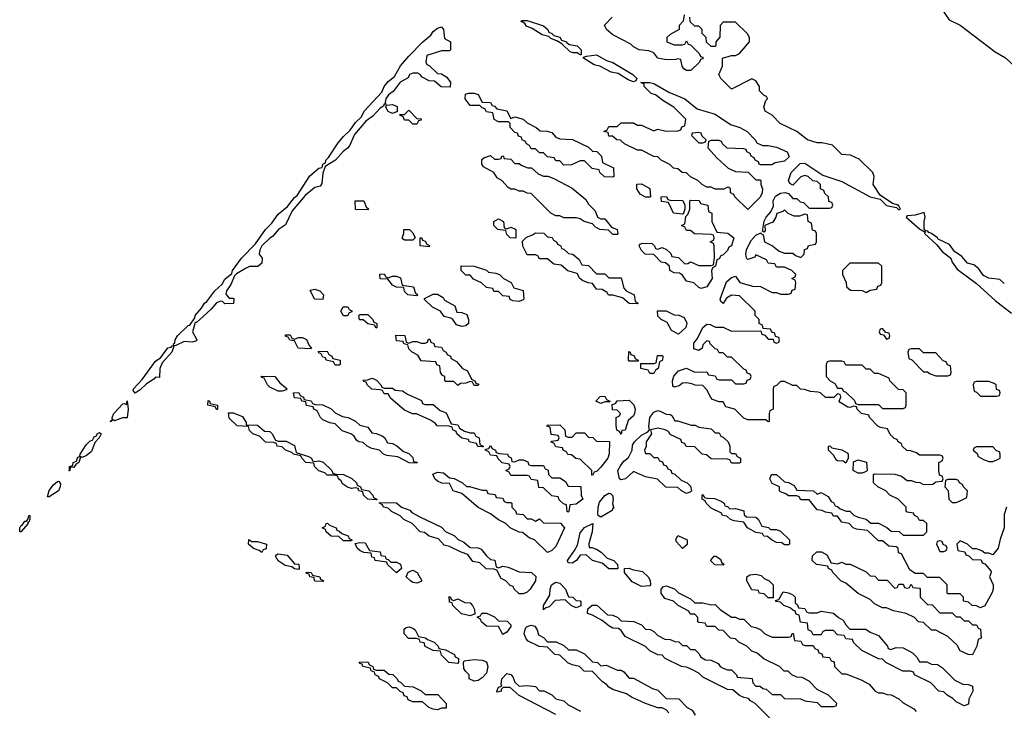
# Model space of a CAD drawing. Header units: inches. Extents: x 2380249 to 2585472, y 382747 to 546448.
# Tile 610 of 626: x 2483765 to 2488586, y 516256 to 519638. Entities that reach past the tile are written whole.
import ezdxf

# ---------------------------------------------------------------- set-up
doc = ezdxf.new("R2010")
doc.units = ezdxf.units.IN
doc.header["$MEASUREMENT"] = 0
doc.layers.add('C4581', color=7, linetype='Continuous')

msp = doc.modelspace()

# ---------------------------------------------------------------- linework, layer by layer
at = {"layer": 'C4581', "color": 4, "elevation": 52}
for points in [[(2487018, 519662), (2487014, 519630), (2486994, 519610), (2486994, 519590), (2486950, 519566), (2486934, 519550), (2486934, 519530), (2486970, 519514), (2487010, 519514), (2487022, 519518), (2487030, 519534), (2487038, 519518), (2487050, 519514), (2487092.7, 519472.7), (2487098, 519458), (2487110, 519454), (2487110, 519446), (2487098, 519442), (2487094, 519430), (2487051.3, 519388.7), (2487030, 519389), (2487016.4, 519396.4), (2487008, 519410), (2487002, 519442), (2486986, 519446), (2486978, 519442), (2486930, 519440.9), (2486890, 519449.4), (2486870, 519475.3), (2486845.2, 519485.2), (2486798, 519490), (2486770, 519505.2), (2486757.5, 519517.5), (2486670, 519564), (2486638, 519590), (2486628.4, 519611.6), (2486666, 519650)], [(2488596, 517250), (2488585.4, 517214.6), (2488584.7, 517150), (2488565.4, 517094.6), (2488556, 517050), (2488530, 517018), (2488510, 517026), (2488490, 517026), (2488476.4, 517036.4), (2488450, 517046), (2488430, 517046), (2488406, 517070), (2488370, 517086), (2488354, 517070), (2488358, 517038), (2488392.7, 517032.7), (2488398, 517018), (2488412.7, 517012.7), (2488430, 516994), (2488472.7, 516992.7), (2488478, 516978), (2488490, 516974), (2488519.6, 516939.6), (2488522, 516930), (2488514, 516910), (2488530.9, 516870.9), (2488530.8, 516850), (2488526.4, 516833.6), (2488490, 516768), (2488470, 516758), (2488450, 516768), (2488428.4, 516768.4), (2488410, 516786), (2488386, 516790), (2488386, 516810), (2488370, 516826), (2488310, 516826), (2488306, 516830), (2488306, 516870), (2488270, 516906), (2488210, 516906), (2488190, 516926), (2488150, 516926), (2488123.1, 516943.1), (2488082, 517022), (2488067.3, 517027.3), (2488066, 517050), (2488056.4, 517056.4), (2488020.4, 517060.4), (2487990, 517086), (2487970, 517086), (2487916.4, 517136.4), (2487863.1, 517143.1), (2487846, 517150), (2487826, 517170), (2487790, 517178), (2487770, 517206), (2487750, 517206), (2487742, 517222), (2487710, 517226), (2487694.6, 517234.6), (2487670, 517238), (2487630, 517286), (2487590, 517286), (2487582, 517302), (2487570, 517306), (2487530, 517306), (2487516.4, 517316.4), (2487490, 517326), (2487486, 517330), (2487486, 517350), (2487450, 517366), (2487438, 517390), (2487446, 517410), (2487471.1, 517411.1), (2487510, 517374), (2487530, 517372), (2487556.9, 517356.9), (2487570, 517334), (2487651.1, 517331.1), (2487670, 517314), (2487690, 517322), (2487723.6, 517303.6), (2487738, 517278), (2487750, 517274), (2487758, 517258), (2487770, 517254), (2487782, 517242), (2487811.6, 517231.6), (2487830, 517231.3), (2487850, 517212), (2487870, 517202), (2487910, 517192), (2487932.7, 517172.7), (2487970, 517172), (2488011.6, 517151.6), (2488032.7, 517132.7), (2488071.6, 517131.6), (2488090, 517114), (2488190, 517114), (2488206, 517130), (2488206, 517170), (2488190, 517186), (2488170, 517186), (2488162, 517202), (2488146, 517210), (2488142, 517222), (2488110, 517226), (2488106, 517230), (2488106, 517250), (2488066, 517290), (2488026, 517310), (2488006, 517330), (2487966, 517350), (2487946, 517370), (2487946, 517410), (2487950, 517414), (2488050, 517412), (2488082, 517402), (2488110, 517382), (2488130, 517382), (2488152.7, 517372.7), (2488171.6, 517371.6), (2488190, 517362), (2488236.4, 517363.6), (2488250, 517374), (2488282, 517378), (2488286, 517390), (2488282, 517402), (2488268, 517408), (2488266, 517430), (2488266, 517470), (2488282, 517478), (2488286, 517490), (2488282, 517502), (2488270, 517506), (2488170, 517506), (2488156.4, 517516.4), (2488127.3, 517527.3), (2488108.4, 517528.4), (2488086, 517550), (2488082, 517562), (2488066, 517570), (2488062, 517582), (2488047.3, 517587.3), (2488027.3, 517607.3), (2488014, 517634), (2487980.4, 517640.4), (2487967.3, 517647.3), (2487926, 517690), (2487922, 517702), (2487886, 517710), (2487866, 517730), (2487862, 517742), (2487850, 517746), (2487830, 517738), (2487820.4, 517740.4), (2487783.1, 517763.1), (2487778, 517770), (2487786, 517790), (2487782, 517802), (2487770, 517806), (2487752, 517788), (2487710, 517788), (2487686, 517810), (2487674.6, 517814.6), (2487636.4, 517816.4), (2487607.3, 517827.3), (2487588.4, 517828.4), (2487570, 517846), (2487550, 517846), (2487510, 517866), (2487490, 517866), (2487470, 517846), (2487458, 517842), (2487454, 517830), (2487454, 517730), (2487438, 517722), (2487434, 517710), (2487434, 517670), (2487430, 517668), (2487418, 517678), (2487330, 517678), (2487310, 517686), (2487266, 517730), (2487222, 517742), (2487210, 517766), (2487190, 517766), (2487158, 517778), (2487148.4, 517788.4), (2487130, 517826), (2487110, 517846), (2487072.7, 517847.3), (2487055.3, 517855.3), (2487030, 517859), (2487010, 517857.2), (2486994.4, 517845.6), (2486970, 517839), (2486963.2, 517843.2), (2486962, 517870), (2486968, 517892), (2486990, 517918), (2487030, 517932), (2487070, 517912), (2487130, 517914), (2487138, 517898), (2487170, 517894), (2487178, 517878), (2487190, 517874), (2487250, 517874), (2487270, 517854), (2487310, 517854), (2487322, 517858), (2487327.3, 517872.7), (2487342, 517878), (2487346, 517890), (2487342, 517902), (2487327.3, 517907.3), (2487322, 517922), (2487310, 517926), (2487250, 517986), (2487230, 517986), (2487210, 518006), (2487190, 518006), (2487182, 518022), (2487170, 518026), (2487146, 518050), (2487142, 518062), (2487130, 518066), (2487110, 518046), (2487106, 518030), (2487090, 518017.2), (2487066.3, 518026.3), (2487065.8, 518054.2), (2487083.3, 518076.7), (2487109.3, 518130), (2487130, 518146.8), (2487145.4, 518145.4), (2487172, 518132), (2487210, 518131.3), (2487250, 518112), (2487394, 518114), (2487398, 518098), (2487412.7, 518092.7), (2487430, 518074), (2487454, 518074), (2487458, 518058), (2487470, 518054), (2487482, 518058), (2487486, 518070), (2487482, 518082), (2487466, 518086), (2487462, 518102), (2487447.3, 518107.3), (2487442, 518122), (2487406, 518126), (2487402, 518142), (2487386, 518150), (2487386, 518170), (2487366, 518190), (2487366, 518210), (2487290, 518286), (2487250, 518288.7), (2487226.4, 518273.6), (2487210, 518248.7), (2487198, 518258), (2487195.3, 518270), (2487226, 518354), (2487250, 518374.8), (2487270, 518382), (2487291.1, 518351.1), (2487352.7, 518332.7), (2487391.6, 518331.6), (2487450, 518302), (2487470, 518302), (2487490, 518294), (2487530, 518294), (2487542, 518298), (2487547.3, 518312.7), (2487562, 518318), (2487566, 518350), (2487562, 518362), (2487546, 518370), (2487562, 518378), (2487566, 518390), (2487546, 518410), (2487510, 518426), (2487470, 518426), (2487462, 518442), (2487430, 518446), (2487422, 518462), (2487370, 518486), (2487364.7, 518475.3), (2487330, 518464), (2487324, 518470), (2487321.2, 518490), (2487323.7, 518510), (2487344.6, 518555.4), (2487370, 518582), (2487394, 518594), (2487394, 518590), (2487404.7, 518584.7), (2487412, 518550), (2487451, 518531), (2487483.6, 518503.6), (2487510, 518494), (2487550, 518494), (2487563.6, 518483.6), (2487590, 518474), (2487606, 518490), (2487607.3, 518512.7), (2487622, 518518), (2487627.3, 518532.7), (2487662, 518538), (2487666, 518550), (2487666, 518590), (2487662, 518602), (2487647.3, 518607.3), (2487642, 518642), (2487626, 518650), (2487622, 518682), (2487610, 518686), (2487583.6, 518676.4), (2487556.4, 518676.4), (2487528.4, 518688.4), (2487510, 518706), (2487502, 518698), (2487471.6, 518688.4), (2487466.8, 518670), (2487453, 518647), (2487414, 518630), (2487414.4, 518605.6), (2487410, 518598), (2487402, 518602), (2487410, 518651.3), (2487419.3, 518670), (2487442.9, 518697.1), (2487456, 518724), (2487454, 518750), (2487458.7, 518761.3), (2487466.3, 518773.7), (2487490, 518788.2), (2487511.3, 518791.3), (2487530, 518786), (2487550, 518762), (2487570, 518762), (2487586.4, 518746.4), (2487602, 518742), (2487630, 518714), (2487730, 518714), (2487742, 518718), (2487746, 518730), (2487742, 518742), (2487727.3, 518747.3), (2487726, 518770), (2487707.3, 518787.3), (2487702, 518802), (2487686, 518810), (2487686, 518830), (2487670, 518846), (2487648.4, 518848.4), (2487626, 518870), (2487610, 518874), (2487590, 518868.7), (2487550, 518828), (2487535.3, 518835.3), (2487529.4, 518850), (2487542, 518890), (2487586.7, 518933.3), (2487610, 518935.8), (2487696.8, 518876.8), (2487790, 518844.9), (2487930, 518770.6), (2487978.5, 518758.5), (2488008.4, 518728.4), (2488058, 518718), (2488070, 518706), (2488078, 518710), (2488070, 518726), (2488066, 518726), (2488068, 518730), (2488038, 518738), (2487978.6, 518778.6), (2487943.7, 518830), (2487948.7, 518870), (2487942, 518890), (2487875.5, 518955.5), (2487833.6, 518973.6), (2487790, 518977.2), (2487744, 519024), (2487694, 519034), (2487670, 519034), (2487622, 519050), (2487569.5, 519089.5), (2487489, 519130), (2487449.5, 519169.5), (2487415.3, 519190), (2487408.9, 519211.1), (2487418, 519242), (2487426, 519250), (2487422, 519262), (2487410, 519266), (2487388, 519290), (2487388, 519310), (2487370, 519338), (2487350, 519348), (2487250, 519298), (2487198, 519350), (2487188, 519370), (2487206, 519410), (2487206, 519450), (2487250, 519462), (2487270, 519462), (2487290, 519472), (2487338, 519530), (2487338, 519550), (2487328.9, 519568.9), (2487270, 519626), (2487210, 519626), (2487194, 519610), (2487192.7, 519552.7), (2487174, 519530), (2487174, 519510), (2487170, 519506), (2487150, 519506), (2487127.3, 519527.3), (2487126, 519550), (2487106, 519570), (2487106, 519590), (2487090, 519606), (2487070, 519606), (2487047.3, 519627.3), (2487046, 519650)], [(2488279.3, 519690), (2488316.4, 519636.4), (2488370, 519610.4), (2488540.6, 519480.6), (2488591.1, 519451.1), (2488695.1, 519355.1), (2488750, 519319.3), (2488798.3, 519278.3), (2488844, 519250), (2488879.2, 519219.2), (2488930, 519188.2), (2489027.1, 519107.1), (2489191.1, 518991.1), (2489266.6, 518926.6), (2489398, 518830), (2489447.5, 518787.5), (2489510.2, 518750.2), (2489570, 518692.7), (2489630, 518659.5), (2489730.6, 518570), (2489830.2, 518510.2), (2489919.4, 518439.4), (2490000, 518362.4)], [(2488586, 518346), (2488564.7, 518364.7), (2488510, 518372.7), (2488484.4, 518384.4), (2488460.1, 518420.1), (2488436.9, 518436.9), (2488405.1, 518445.1), (2488378.3, 518478.3), (2488342.7, 518502.7), (2488317.7, 518537.7), (2488262.5, 518562.5), (2488259.3, 518570), (2488230, 518591.5), (2488215.9, 518595.9), (2488210, 518604), (2488202, 518602), (2488193.2, 518613.2), (2488193.3, 518650), (2488198, 518670), (2488193.6, 518693.6), (2488150, 518680.7), (2488110, 518678), (2488106, 518670), (2488170, 518613.4), (2488198, 518598), (2488196, 518590), (2488255.9, 518535.9), (2488282, 518502), (2488324.7, 518470), (2488331.3, 518450), (2488355.3, 518415.3), (2488450, 518346), (2488542, 518262), (2488620.7, 518200.7)], [(2487446, 516210), (2487366, 516290), (2487343.1, 516303.1), (2487334, 516314), (2487310, 516318), (2487289.1, 516329.1), (2487256.4, 516356.4), (2487230, 516358), (2487110, 516418), (2487090, 516438), (2487056.4, 516456.4), (2487030, 516468), (2487006, 516470), (2486926, 516510), (2486910, 516526), (2486890, 516528), (2486850, 516548), (2486830, 516568), (2486730, 516618), (2486710, 516646), (2486696.4, 516656.4), (2486670, 516658), (2486649.1, 516669.1), (2486616.4, 516696.4), (2486570, 516722), (2486546, 516730), (2486547.3, 516752.7), (2486568.4, 516771.6), (2486591, 516771), (2486643.6, 516723.6), (2486670, 516722), (2486694, 516710), (2486710, 516694), (2486771.6, 516691.6), (2486810, 516674), (2486830, 516654), (2486851.6, 516651.6), (2486870, 516642), (2486890, 516622), (2486923.6, 516603.6), (2486950, 516602), (2486972.7, 516592.7), (2486991.6, 516591.6), (2487010, 516574), (2487030, 516574), (2487050, 516554), (2487070, 516554), (2487092.7, 516532.7), (2487098, 516518), (2487123.6, 516503.6), (2487150, 516502), (2487184.7, 516484.7), (2487194, 516470), (2487210, 516462), (2487230, 516454), (2487250, 516454), (2487274, 516430), (2487278, 516418), (2487351.6, 516411.6), (2487354, 516390), (2487370, 516374), (2487390, 516374), (2487403.6, 516363.6), (2487419.6, 516359.6), (2487450, 516334), (2487490, 516334), (2487510, 516314), (2487587.3, 516312.7), (2487610, 516302), (2487670, 516294), (2487690, 516274), (2487750, 516274), (2487762, 516278), (2487766, 516290), (2487726, 516330), (2487670, 516358), (2487630, 516398), (2487596.4, 516416.4), (2487570, 516418), (2487546, 516430), (2487527.3, 516447.3), (2487508.4, 516448.4), (2487486, 516470), (2487408.4, 516508.4), (2487376.4, 516536.4), (2487350, 516546), (2487326, 516570), (2487286, 516590), (2487270, 516606), (2487246, 516610), (2487210, 516646), (2487188.4, 516648.4), (2487170, 516666), (2487130, 516666), (2487122, 516682), (2487090, 516686), (2487086, 516690), (2487086, 516710), (2487070, 516726), (2487047.3, 516727.3), (2487042, 516742), (2486988.4, 516768.4), (2486966, 516790), (2486924, 516804), (2486906, 516830), (2486906, 516850), (2486918, 516862), (2486930, 516864.7), (2486970.9, 516850.9), (2486990, 516832), (2487050, 516802), (2487070, 516782), (2487110, 516782), (2487150, 516772), (2487170, 516774), (2487194, 516750), (2487250, 516712), (2487270, 516712), (2487290, 516702), (2487310, 516702), (2487346.4, 516666.4), (2487370, 516662), (2487394, 516650), (2487414, 516630), (2487450, 516614), (2487530, 516614), (2487542, 516618), (2487547.3, 516632.7), (2487552.7, 516632.7), (2487558, 516598), (2487590, 516594), (2487598, 516578), (2487610, 516574), (2487650, 516574), (2487658, 516558), (2487672.7, 516552.7), (2487678, 516538), (2487692.7, 516532.7), (2487698, 516518), (2487730, 516514), (2487738, 516498), (2487752.7, 516492.7), (2487754, 516470), (2487790, 516434), (2487810, 516434), (2487885.4, 516405.4), (2487923.6, 516383.6), (2487954, 516350), (2487970, 516342), (2487990, 516342), (2488012.7, 516332.7), (2488031.6, 516331.6), (2488070, 516312), (2488090, 516292), (2488143.6, 516263.6), (2488154, 516250)], [(2486944, 516244), (2486930, 516258), (2486910, 516268), (2486890, 516268), (2486828.9, 516288.9), (2486760.2, 516320.2), (2486736.4, 516336.4), (2486670, 516358), (2486649.1, 516369.1), (2486640.4, 516380.4), (2486616.4, 516396.4), (2486570, 516446), (2486528.4, 516448.4), (2486506, 516470), (2486470, 516478), (2486448.4, 516488.4), (2486410, 516526), (2486386, 516530), (2486350, 516566), (2486308.4, 516568.4), (2486254.6, 516594.6), (2486245.2, 516605.2), (2486235.1, 516630), (2486242, 516658), (2486250, 516666.8), (2486270, 516673.4), (2486287.5, 516667.5), (2486298.8, 516650), (2486306, 516626), (2486330, 516612), (2486350, 516592), (2486391.1, 516591.1), (2486430, 516574), (2486452.7, 516552.7), (2486490, 516552), (2486530, 516532), (2486570, 516494), (2486594, 516490), (2486610, 516474), (2486636.9, 516476.9), (2486692.7, 516452.7), (2486710, 516452), (2486723.6, 516443.6), (2486750, 516414), (2486770, 516414), (2486863.6, 516363.6), (2486890, 516354), (2486930, 516314), (2486991.6, 516311.6), (2487034, 516270), (2487056.9, 516256.9), (2487072.7, 516232.7)], [(2486390, 516235.3), (2486210, 516328), (2486167.3, 516367.3), (2486132.7, 516367.3), (2486122, 516358), (2486122, 516350), (2486104.7, 516344.7), (2486102, 516350), (2486109, 516370), (2486126, 516374), (2486122, 516382), (2486126, 516410), (2486150, 516436.3), (2486170, 516431), (2486179.8, 516419.8), (2486190, 516394), (2486210, 516374), (2486250, 516378), (2486290, 516372), (2486310, 516352), (2486331.6, 516351.6), (2486371.3, 516331.3), (2486390, 516312), (2486430, 516302), (2486450, 516282), (2486511.6, 516251.6)]]:
    msp.add_lwpolyline(points, dxfattribs=at)
for points in [[(2485872.7, 519307.3), (2485828.4, 519308.4), (2485796.4, 519336.4), (2485770, 519338), (2485736.4, 519356.4), (2485726, 519370), (2485715.3, 519375.3), (2485690, 519375.3), (2485674, 519370), (2485666.4, 519353.6), (2485627.9, 519332.1), (2485594, 519286), (2485571.3, 519270), (2485558, 519250), (2485554, 519234), (2485558, 519222), (2485550, 519226), (2485546, 519214), (2485530, 519204), (2485494.6, 519165.4), (2485459.9, 519140.1), (2485403.8, 519076.2), (2485379.9, 519020.1), (2485370.8, 519009.2), (2485348.2, 518991.8), (2485310.7, 518949.3), (2485261, 518919), (2485250, 518886), (2485244.7, 518835.3), (2485236.9, 518823.1), (2485210, 518816), (2485163, 518777), (2485098.5, 518701.5), (2485066, 518634), (2485032, 518610), (2485003.5, 518576.5), (2484990, 518568.7), (2484951.3, 518530), (2484941, 518510), (2484938, 518490), (2484952, 518470), (2484950, 518446), (2484931.6, 518428.4), (2484890, 518428.7), (2484870, 518419.3), (2484826.8, 518393.2), (2484817.3, 518382.7), (2484799.1, 518340.9), (2484778, 518310), (2484774, 518294), (2484790, 518274), (2484810, 518274), (2484814, 518270), (2484812.7, 518247.3), (2484770, 518246), (2484758, 518258), (2484750, 518259), (2484728, 518252), (2484701.4, 518218.6), (2484630, 518155.3), (2484624.7, 518155.3), (2484611, 518110), (2484632, 518070), (2484630, 518066), (2484610, 518058), (2484570, 518061.2), (2484530, 518042), (2484520.4, 518040.4), (2484518, 518050), (2484525.2, 518054.8), (2484525.6, 518070), (2484538.4, 518090), (2484590, 518140.7), (2484597.5, 518142.5), (2484622.7, 518177.3), (2484624.2, 518190), (2484654.9, 518225.1), (2484669.8, 518250.2), (2484681.7, 518258.3), (2484721.3, 518310), (2484756.6, 518343.4), (2484770, 518367.3), (2484804.5, 518395.5), (2484807.8, 518410), (2484851.8, 518470), (2484919.1, 518540.9), (2484969, 518611), (2484998.9, 518641.1), (2485030, 518684.9), (2485076.6, 518723.4), (2485110, 518767.3), (2485123, 518777), (2485186.3, 518873.7), (2485230, 518910.4), (2485246, 518914), (2485249.6, 518930), (2485263.1, 518936.9), (2485264.5, 518950), (2485277.2, 518962.8), (2485324.5, 519035.5), (2485350, 519066.4), (2485383.5, 519096.5), (2485410, 519134.9), (2485438, 519162), (2485451.8, 519190), (2485538, 519282), (2485549.8, 519310.2), (2485570, 519334.9), (2485600.5, 519359.5), (2485628.9, 519411.1), (2485670, 519458.4), (2485739.6, 519530), (2485777.6, 519562.4), (2485790, 519579.3), (2485810, 519596.4), (2485830, 519602.8), (2485840.7, 519590), (2485845.4, 519545.4), (2485874, 519530), (2485874, 519490), (2485870, 519486), (2485830, 519486), (2485758, 519462), (2485754, 519430), (2485758, 519418), (2485770, 519414), (2485810, 519374), (2485830, 519372), (2485856.9, 519356.9), (2485874, 519330)], [(2486510, 519466), (2486494.6, 519474.6), (2486474.6, 519474.6), (2486460.2, 519480.2), (2486419, 519519), (2486394.6, 519534.6), (2486365.2, 519545.2), (2486355.3, 519555.3), (2486323.7, 519563.7), (2486275.1, 519595.1), (2486246.8, 519606.8), (2486238.6, 519618.6), (2486218, 519630), (2486225.6, 519634.4), (2486250, 519634.4), (2486330, 519607.7), (2486350.5, 519590), (2486356.3, 519576.3), (2486371, 519570), (2486379.6, 519559.6), (2486410, 519552.7), (2486418, 519538), (2486442, 519530), (2486443.6, 519523.6), (2486456.9, 519516.9), (2486494, 519510), (2486514.8, 519490), (2486514, 519466)], [(2486770, 519334), (2486743.7, 519343.7), (2486694.8, 519374.8), (2486660.9, 519380.9), (2486606, 519410), (2486577.2, 519417.2), (2486526, 519450), (2486526, 519454), (2486540.2, 519459.8), (2486590, 519465.5), (2486637.6, 519437.6), (2486670, 519427.7), (2486766.8, 519370), (2486786, 519350), (2486782, 519338)], [(2487402, 519022), (2487430, 519022), (2487470, 519013.7), (2487523, 518990), (2487533.3, 518966.7), (2487510, 518944.5), (2487463.6, 518936.4), (2487447.3, 518927.3), (2487392.7, 518927.3), (2487386, 518930), (2487382, 518942), (2487366, 518950), (2487362, 518962), (2487346, 518970), (2487342, 518982), (2487326, 518990), (2487322, 519002), (2487310, 519006), (2487228.4, 519008.4), (2487206, 519030), (2487202, 519042), (2487190, 519046), (2487150, 519046), (2487138, 519042), (2487134, 519010), (2487179.6, 518959.6), (2487234, 518910), (2487270, 518894), (2487331.6, 518891.6), (2487370, 518854), (2487390, 518854), (2487394, 518850), (2487394, 518830), (2487402, 518810), (2487401, 518790), (2487390, 518768.7), (2487330, 518708), (2487266, 518770), (2487262, 518782), (2487246, 518790), (2487246, 518810), (2487236.4, 518816.4), (2487230, 518818), (2487212, 518808), (2487170, 518808), (2487150, 518818), (2487130, 518818), (2487106, 518830), (2487086, 518850), (2487050, 518868), (2487030, 518888), (2487008.9, 518888.9), (2486987.3, 518907.3), (2486966, 518910), (2486948.4, 518928.4), (2486906, 518950), (2486890, 518966), (2486870, 518968), (2486810, 518998), (2486790, 518998), (2486726, 519030), (2486707.3, 519047.3), (2486688.7, 519048.7), (2486667.3, 519067.3), (2486650, 519068), (2486646, 519086), (2486626, 519090), (2486642, 519098), (2486650, 519114), (2486690, 519114), (2486710, 519132), (2486770, 519132), (2486790, 519122), (2486810, 519122), (2486870, 519094), (2486890, 519102), (2486930, 519092), (2486987.3, 519092.7), (2487002, 519098), (2487007.3, 519112.7), (2487022, 519118), (2487026, 519150), (2486968, 519210), (2486919, 519239), (2486878, 519270), (2486856.5, 519276.5), (2486822, 519310), (2486822, 519322), (2486806, 519330), (2486849.6, 519330.4), (2486870, 519325.5), (2486943.1, 519283.1), (2487022, 519250), (2487081.7, 519201.7), (2487170, 519175.3), (2487245.1, 519125.1), (2487290.7, 519110), (2487327.3, 519090), (2487366, 519050), (2487374.8, 519034.8)], [(2486170, 519154), (2486190, 519162), (2486230, 519151.3), (2486250, 519132), (2486294, 519110), (2486312.7, 519092.7), (2486348.4, 519091.6), (2486370, 519084.7), (2486390, 519062), (2486410, 519054), (2486471.6, 519051.6), (2486550, 519014), (2486570, 518994), (2486591.6, 518991.6), (2486614, 518970), (2486618, 518938), (2486672.7, 518912.7), (2486674, 518870), (2486670, 518866), (2486628.4, 518868.4), (2486606, 518890), (2486602, 518902), (2486568.4, 518908.4), (2486530, 518946), (2486510, 518946), (2486467.3, 518927.3), (2486430, 518926), (2486410, 518946), (2486390, 518946), (2486382, 518962), (2486350, 518966), (2486330, 518986), (2486310, 518986), (2486290, 519006), (2486270, 519006), (2486262, 519022), (2486246, 519030), (2486242, 519042), (2486226, 519050), (2486222, 519062), (2486207.3, 519067.3), (2486202, 519082), (2486190, 519086), (2486166, 519110), (2486166, 519130), (2486158, 519138), (2486110, 519138), (2486088.4, 519148.4), (2486082, 519182), (2486050, 519186), (2486042, 519202), (2486030, 519206), (2486018, 519218), (2485970, 519218), (2485946, 519250), (2485947.3, 519272.7), (2485962, 519278), (2485990, 519278), (2486010, 519271.3), (2486030, 519234), (2486070, 519232), (2486078, 519218), (2486090, 519214), (2486102, 519202), (2486150.9, 519190.9)], [(2485590, 519178), (2485570, 519188), (2485558, 519210), (2485560.4, 519219.6), (2485590, 519222), (2485612.7, 519212.7), (2485614, 519186), (2485610, 519186)], [(2485690, 519126), (2485670, 519146), (2485650, 519146), (2485642, 519162), (2485626, 519170), (2485626, 519174), (2485650, 519174), (2485670, 519194), (2485710, 519154), (2485731.6, 519151.6), (2485730, 519146), (2485718, 519142), (2485710, 519126)], [(2487090, 519086), (2487058, 519082), (2487054, 519070), (2487090, 519034), (2487110, 519034), (2487122, 519038), (2487126, 519050), (2487107.3, 519067.3), (2487102, 519082)], [(2486090, 518954), (2486110, 518954), (2486122, 518958), (2486126, 518970), (2486131.6, 518971.6), (2486138, 518958), (2486170, 518954), (2486190, 518934), (2486210, 518934), (2486223.6, 518923.6), (2486252.7, 518912.7), (2486271.6, 518911.6), (2486303.6, 518883.6), (2486330, 518872), (2486351.6, 518871.6), (2486379.6, 518859.6), (2486470, 518812), (2486536.9, 518756.9), (2486550, 518734), (2486582, 518702), (2486594, 518670), (2486610, 518662), (2486630, 518662), (2486662, 518622), (2486691.1, 518611.1), (2486694, 518590), (2486690, 518586), (2486670, 518586), (2486647.3, 518607.3), (2486606, 518610), (2486583.1, 518623.1), (2486570, 518638), (2486529, 518649), (2486510, 518662), (2486490, 518668), (2486430, 518668), (2486410, 518678), (2486390, 518678), (2486366, 518690), (2486270, 518786), (2486250, 518788), (2486230, 518798), (2486210, 518798), (2486190, 518808), (2486170, 518808), (2486156.4, 518816.4), (2486126, 518850), (2486103.1, 518863.1), (2486086, 518890), (2486036.4, 518916.4), (2486028, 518930), (2486027.3, 518952.7), (2486038, 518962), (2486070, 518972)], [(2486830, 518768), (2486803.1, 518783.1), (2486786, 518810), (2486787.3, 518832.7), (2486810, 518834), (2486851.1, 518811.1), (2486854, 518770), (2486850, 518768)], [(2485470, 518706), (2485408.7, 518708.7), (2485408, 518750), (2485450.8, 518750.8), (2485462, 518722), (2485474, 518710)], [(2487102, 518322), (2487090, 518326), (2487066, 518350), (2487030, 518358), (2487010, 518386), (2486996.4, 518396.4), (2486970, 518398), (2486948.9, 518408.9), (2486946, 518430), (2486927.3, 518447.3), (2486906, 518450), (2486870, 518488), (2486828, 518490), (2486810, 518508), (2486798, 518530), (2486802, 518538), (2486816.4, 518543.6), (2486862, 518542), (2486874, 518530), (2486878, 518518), (2486890, 518514), (2486910, 518522), (2486931.6, 518511.6), (2486952.7, 518492.7), (2486958, 518478), (2486990, 518474), (2487022, 518442), (2487036.4, 518443.6), (2487050, 518452), (2487090, 518434), (2487150, 518434), (2487162, 518438), (2487167.3, 518472.7), (2487166, 518530), (2487162, 518542), (2487146, 518550), (2487162, 518558), (2487166, 518570), (2487162, 518582), (2487150, 518586), (2487068.4, 518588.4), (2487050, 518606), (2487030, 518606), (2487022, 518622), (2487006, 518630), (2487022, 518638), (2487026, 518674), (2487036.4, 518683.6), (2487046, 518710), (2487046, 518750), (2487050, 518754), (2487091.6, 518751.6), (2487098, 518738), (2487134, 518730), (2487138, 518698), (2487154, 518690), (2487154, 518650), (2487178, 518598), (2487231.6, 518591.6), (2487262, 518570), (2487250.8, 518530), (2487236.9, 518523.1), (2487230, 518508), (2487210, 518486), (2487198, 518482), (2487190, 518466), (2487178, 518462), (2487172, 518430), (2487158, 518422), (2487152.7, 518407.3), (2487156, 518370), (2487130, 518329.2)], [(2487010, 518686), (2486966, 518690), (2486942, 518742), (2486907.3, 518747.3), (2486906, 518770), (2486932, 518772), (2486938, 518758), (2486950, 518754), (2487012.7, 518752.7), (2487022, 518730), (2487022, 518710), (2487014, 518686)], [(2486150, 518614), (2486170, 518622), (2486190, 518614), (2486194, 518610), (2486194, 518570), (2486190, 518568), (2486166, 518570), (2486150, 518586), (2486146, 518606), (2486106, 518610), (2486086, 518630), (2486086, 518650), (2486110, 518662), (2486134, 518650), (2486138, 518618)], [(2485650, 518558), (2485643.1, 518563.1), (2485638, 518570), (2485646, 518590), (2485646, 518610), (2485674, 518610), (2485690, 518594), (2485702, 518570), (2485690, 518558)], [(2486590, 518394), (2486630, 518394), (2486650, 518374), (2486710, 518374), (2486723.6, 518323.6), (2486734, 518310), (2486774, 518290), (2486778, 518258), (2486794, 518250), (2486790, 518246), (2486750, 518248), (2486716.4, 518276.4), (2486670, 518288), (2486648.4, 518288.4), (2486642, 518302), (2486616.4, 518316.4), (2486590, 518318), (2486570, 518346), (2486548.4, 518348.4), (2486520.2, 518360.2), (2486508, 518370), (2486495.3, 518395.3), (2486448.4, 518408.4), (2486416.4, 518436.4), (2486380.4, 518440.4), (2486350, 518466), (2486310, 518466), (2486302, 518482), (2486290, 518486), (2486250, 518486), (2486228.4, 518528.4), (2486227.3, 518552.7), (2486247.3, 518572.7), (2486276.4, 518583.6), (2486290, 518594), (2486331.6, 518591.6), (2486350, 518574), (2486371.6, 518571.6), (2486378, 518558), (2486394, 518550), (2486398, 518538), (2486414, 518530), (2486418, 518518), (2486430, 518514), (2486452.7, 518492.7), (2486474, 518490), (2486503.6, 518463.6), (2486518, 518438), (2486550, 518434)], [(2485770, 518526), (2485726, 518530), (2485726, 518570), (2485734, 518570), (2485738, 518558), (2485750, 518554), (2485758, 518538), (2485771.6, 518531.6)], [(2487970, 518446), (2487830, 518446), (2487794, 518410), (2487794, 518390), (2487811.6, 518351.6), (2487814, 518330), (2487832.7, 518312.7), (2487890, 518312), (2487910, 518302), (2487930, 518314), (2487962, 518318), (2487967.3, 518332.7), (2487982, 518338), (2487986, 518350), (2487986, 518430)], [(2485570, 518374), (2485590, 518382), (2485610, 518382), (2485630, 518374), (2485638, 518338), (2485694, 518330), (2485702, 518302), (2485714, 518290), (2485710, 518286), (2485666, 518290), (2485650, 518306), (2485646, 518326), (2485610, 518328.7), (2485590, 518338), (2485567.3, 518367.3), (2485530, 518368), (2485528.4, 518391.6), (2485550, 518394), (2485558, 518378)], [(2486210, 518258), (2486180.4, 518260.4), (2486167.3, 518267.3), (2486162, 518282), (2486130, 518286), (2486110, 518306), (2486087.3, 518307.3), (2486082, 518322), (2486050, 518326), (2486026, 518350), (2485987.3, 518367.3), (2485970, 518386), (2485950, 518386), (2485926, 518410), (2485927.3, 518432.7), (2485990, 518431.3), (2486050, 518411.3), (2486061, 518401), (2486096.9, 518396.9), (2486114, 518390), (2486134, 518370), (2486171.1, 518351.1), (2486184.7, 518324.7), (2486231, 518311), (2486234, 518270), (2486230, 518266)], [(2485250, 518268), (2485209.1, 518269.1), (2485187.3, 518312.7), (2485210, 518318), (2485234, 518310), (2485252, 518290)], [(2485930, 518135.3), (2485904, 518144), (2485886, 518170), (2485876.4, 518176.4), (2485844, 518184), (2485826, 518210), (2485786, 518230), (2485747.3, 518267.3), (2485747.3, 518272.7), (2485790, 518294), (2485810, 518294), (2485838, 518278), (2485844.7, 518264.7), (2485896, 518236), (2485905.4, 518205.4), (2485930, 518204.7), (2485954.8, 518194.8), (2485962, 518170), (2485962, 518150), (2485950, 518138)], [(2485350, 518188), (2485338, 518210), (2485348.4, 518231.6), (2485371.6, 518231.6), (2485378, 518218), (2485391.6, 518211.6), (2485392, 518208), (2485378, 518202), (2485370, 518188)], [(2486990, 518098), (2486956.4, 518116.4), (2486935.3, 518155.3), (2486906, 518170), (2486890, 518186), (2486888.7, 518211.3), (2486930, 518212), (2486970, 518192), (2486991.6, 518191.6), (2487018.8, 518178.8), (2487031, 518151), (2487026, 518130)], [(2485510, 518128), (2485502, 518142), (2485470, 518148), (2485447.3, 518167.3), (2485428.7, 518168.7), (2485426, 518190), (2485430, 518194), (2485470, 518194), (2485494, 518170), (2485498, 518158), (2485514, 518150), (2485514, 518130)], [(2487990, 518126), (2487978, 518122), (2487974, 518110), (2487978, 518098), (2487994, 518094), (2488010, 518074), (2488022, 518078), (2488026, 518090), (2488022, 518102), (2488006, 518106)], [(2485110, 518074), (2485130, 518082), (2485150, 518082), (2485170, 518072), (2485182, 518042), (2485194, 518030), (2485190, 518026), (2485129.1, 518029.1), (2485110, 518066), (2485088.4, 518068.4), (2485082, 518082), (2485067.3, 518087.3), (2485066, 518094), (2485090, 518094), (2485098, 518078)], [(2485670, 518054), (2485690, 518062), (2485710, 518062), (2485730, 518054), (2485750, 518054), (2485762, 518058), (2485767.3, 518072.7), (2485772.7, 518072.7), (2485778, 518058), (2485792.7, 518052.7), (2485798, 518038), (2485830, 518034), (2485838, 518018), (2485854, 518010), (2485858, 517998), (2485874, 517990), (2485878, 517978), (2485903.6, 517963.6), (2485934, 517930), (2485958, 517918), (2485978, 517878), (2485994, 517870), (2485998, 517858), (2486012.7, 517852.7), (2486010, 517846), (2485990, 517846), (2485982, 517862), (2485970, 517866), (2485950, 517858), (2485923.6, 517856.4), (2485910, 517846), (2485890, 517866), (2485850, 517866), (2485846, 517870), (2485846, 517890), (2485835.3, 517895.3), (2485826, 517910), (2485822, 517942), (2485807.3, 517947.3), (2485802, 517962), (2485730, 517968), (2485715.3, 517995.3), (2485686, 518010), (2485670, 518026), (2485666, 518046), (2485646, 518050), (2485642, 518062), (2485610, 518066), (2485607.3, 518092.7), (2485651.3, 518091.3), (2485658, 518058)], [(2484450, 517886), (2484430, 517888), (2484422, 517878), (2484385.2, 517854.8), (2484355.3, 517824.7), (2484330, 517809.2), (2484321.2, 517821.2), (2484321.6, 517830), (2484364.4, 517875.6), (2484430, 517964.9), (2484456, 517984), (2484490, 518030.4), (2484506.6, 518033.4), (2484510, 518042), (2484519.6, 518039.6), (2484510.8, 518010), (2484462.5, 517957.5), (2484451, 517930)], [(2485310, 517946), (2485302, 517962), (2485266, 517970), (2485262, 517982), (2485250, 517986), (2485242, 518002), (2485230, 518006), (2485227.3, 518012.7), (2485270, 518014), (2485278, 517998), (2485294, 517990), (2485298, 517978), (2485334, 517970), (2485334, 517950), (2485330, 517946)], [(2486750, 517966), (2486746, 517970), (2486747.3, 518012.7), (2486754, 518010), (2486758, 517998), (2486772.7, 517992.7), (2486778, 517978), (2486794, 517970), (2486794, 517966), (2486790, 517966)], [(2488170, 518026), (2488130, 518026), (2488118, 518022), (2488114, 518010), (2488118, 517978), (2488132.7, 517972.7), (2488190, 517914), (2488210, 517914), (2488223.6, 517903.6), (2488250, 517894), (2488310, 517894), (2488322, 517898), (2488326, 517910), (2488322, 517942), (2488307.3, 517947.3), (2488302, 517962), (2488287.3, 517967.3), (2488250, 518006), (2488190, 518006)], [(2486850, 517906), (2486842, 517922), (2486806, 517930), (2486806, 517954), (2486870, 517954), (2486882, 517958), (2486887.3, 517992.7), (2486910, 517994), (2486914, 517990), (2486912, 517970), (2486898, 517962), (2486892, 517930), (2486878, 517922), (2486870, 517906)], [(2487790, 517966), (2487730, 517966), (2487718, 517962), (2487714, 517950), (2487714, 517890), (2487734, 517870), (2487756.9, 517856.9), (2487770, 517834), (2487790, 517834), (2487798, 517818), (2487810, 517814), (2487852.7, 517772.7), (2487858, 517758), (2487870, 517754), (2487970, 517754), (2487990, 517734), (2488090, 517734), (2488102, 517738), (2488106, 517750), (2488106, 517810), (2488090, 517826), (2488067.3, 517827.3), (2488026, 517870), (2488022, 517882), (2487970, 517906), (2487950, 517906), (2487930, 517926), (2487910, 517926), (2487890, 517946), (2487810, 517946), (2487802, 517962)], [(2485030, 517818), (2484990, 517838), (2484978, 517850), (2484962, 517882), (2484950, 517886), (2484947.3, 517892.7), (2485014, 517890), (2485039.6, 517859.6), (2485074, 517830), (2485070, 517826), (2485050, 517818)], [(2485550, 517834), (2485590, 517834), (2485603.6, 517823.6), (2485639.6, 517819.6), (2485663.6, 517803.6), (2485732.7, 517772.7), (2485738, 517758), (2485750, 517754), (2485790, 517754), (2485823.6, 517723.6), (2485852.7, 517712.7), (2485878, 517658), (2485910, 517654), (2485918, 517638), (2485943.6, 517623.6), (2485970, 517614), (2485990, 517614), (2485998, 517598), (2486014, 517590), (2486018, 517558), (2486034, 517550), (2486034, 517546), (2486030, 517546), (2486008.4, 517548.4), (2486002, 517562), (2485966, 517570), (2485962, 517582), (2485930, 517588), (2485906, 517610), (2485902, 517622), (2485886, 517630), (2485882, 517642), (2485867.3, 517647.3), (2485809, 517649), (2485800.4, 517660.4), (2485776.4, 517676.4), (2485707.3, 517707.3), (2485688.4, 517708.4), (2485650, 517726), (2485583.1, 517783.1), (2485570, 517806), (2485550, 517806), (2485542, 517822), (2485530, 517826), (2485489.1, 517829.1), (2485466, 517850), (2485462, 517862), (2485450, 517866), (2485447.3, 517872.7), (2485470, 517874), (2485490, 517882), (2485499.6, 517879.6), (2485512.7, 517872.7), (2485534, 517850), (2485538, 517838)], [(2488510, 517866), (2488450, 517866), (2488438, 517862), (2488434, 517850), (2488438, 517818), (2488450, 517814), (2488470, 517794), (2488550, 517794), (2488562, 517798), (2488566, 517810), (2488562, 517822), (2488547.3, 517827.3), (2488546, 517850), (2488536.4, 517856.4)], [(2484230, 517674), (2484222, 517678), (2484210, 517669), (2484210, 517672), (2484219, 517681), (2484217.2, 517690), (2484226, 517710), (2484270, 517756.3), (2484278, 517758), (2484287.3, 517752.7), (2484291, 517771), (2484296, 517730), (2484291.3, 517688.7), (2484268.4, 517688.4)], [(2484730, 517728), (2484722, 517742), (2484686, 517750), (2484687.3, 517772.7), (2484694, 517770), (2484698, 517758), (2484734, 517750), (2484734, 517730)], [(2485710, 517466), (2485672, 517468), (2485616.4, 517496.4), (2485563.1, 517503.1), (2485546, 517510), (2485526, 517530), (2485490, 517538), (2485466, 517550), (2485447.3, 517567.3), (2485426, 517570), (2485416.4, 517576.4), (2485400.4, 517600.4), (2485386, 517610), (2485344.7, 517624.7), (2485310, 517658), (2485283.1, 517663.1), (2485250, 517678), (2485238, 517690), (2485222, 517722), (2485206, 517730), (2485202, 517742), (2485170, 517748), (2485166, 517766), (2485146, 517770), (2485142, 517782), (2485110, 517786), (2485106, 517810), (2485131.6, 517811.6), (2485138, 517798), (2485154, 517790), (2485158, 517778), (2485191.6, 517771.6), (2485198, 517758), (2485212.7, 517752.7), (2485250, 517752), (2485290, 517732), (2485310, 517712), (2485346, 517694), (2485374, 517690), (2485410, 517672), (2485430, 517652), (2485470, 517642), (2485490, 517614), (2485510, 517612), (2485539.8, 517599.8), (2485551.1, 517591.1), (2485566, 517566), (2485590, 517562), (2485611.6, 517551.6), (2485643.6, 517523.6), (2485670, 517514), (2485690, 517494), (2485694, 517474), (2485711.6, 517471.6)], [(2486610, 517758), (2486586, 517770), (2486607.3, 517792.7), (2486630, 517794), (2486638, 517778), (2486654, 517770), (2486654, 517766), (2486650, 517766), (2486630, 517766)], [(2486710, 517608), (2486702, 517622), (2486688.4, 517628.4), (2486686, 517650), (2486686, 517690), (2486702, 517698), (2486706, 517710), (2486690, 517726), (2486667.3, 517727.3), (2486666, 517754), (2486682, 517758), (2486690, 517772), (2486750, 517774), (2486772, 517752), (2486778, 517730), (2486776, 517710), (2486770, 517698), (2486744.7, 517675.3), (2486730, 517628), (2486714, 517626)], [(2486972.7, 517672.7), (2486987.3, 517672.7), (2487052.7, 517652.7), (2487071.6, 517651.6), (2487090, 517642), (2487150, 517634), (2487170, 517614), (2487190, 517614), (2487198, 517598), (2487210, 517594), (2487234, 517570), (2487242, 517550), (2487242, 517522), (2487250, 517514), (2487270, 517514), (2487278, 517498), (2487294, 517490), (2487294, 517470), (2487290, 517466), (2487250, 517466), (2487242, 517482), (2487230, 517486), (2487150, 517488), (2487127.3, 517507.3), (2487106, 517510), (2487070, 517546), (2487028, 517548), (2487022, 517562), (2487007.3, 517567.3), (2487002, 517582), (2486950, 517606), (2486942, 517622), (2486926, 517630), (2486890, 517638), (2486854, 517630), (2486858, 517610), (2486832, 517570), (2486832, 517548), (2486824.7, 517530), (2486830, 517514), (2486850, 517514), (2486870, 517494), (2486890, 517494), (2486898, 517478), (2486912.7, 517472.7), (2486918, 517458), (2486932.7, 517452.7), (2486938, 517438), (2486952.7, 517432.7), (2486958, 517418), (2486972.7, 517412.7), (2487003.6, 517383.6), (2487034, 517370), (2487050, 517354), (2487054, 517330), (2487050, 517326), (2487030, 517318), (2487006, 517330), (2486987.3, 517347.3), (2486929, 517349), (2486887.3, 517387.3), (2486830, 517399), (2486770, 517426), (2486730.6, 517389.4), (2486710, 517385.2), (2486702, 517390), (2486694.5, 517430), (2486706.2, 517453.8), (2486723.5, 517476.5), (2486746.6, 517493.4), (2486763.7, 517530), (2486766, 517554), (2486776, 517570), (2486810, 517602.8), (2486840.4, 517619.6), (2486848.7, 517630), (2486845.6, 517645.6), (2486849.6, 517690), (2486870, 517716.3), (2486890, 517724), (2486900.7, 517720.7), (2486930, 517706), (2486950, 517704.7), (2486958.8, 517698.8)], [(2485030, 517574), (2485070, 517574), (2485110, 517552), (2485118, 517518), (2485179.6, 517499.6), (2485194, 517490), (2485198, 517478), (2485210, 517474), (2485230, 517478), (2485250.9, 517470.9), (2485294, 517430), (2485298, 517418), (2485312.7, 517412.7), (2485350, 517411.3), (2485390.9, 517390.9), (2485414, 517370), (2485418, 517358), (2485434, 517350), (2485438, 517338), (2485474, 517330), (2485494, 517310), (2485498, 517298), (2485514, 517290), (2485514, 517286), (2485510, 517286), (2485469.1, 517289.1), (2485448, 517310), (2485446, 517326), (2485426, 517330), (2485422, 517342), (2485410, 517346), (2485390, 517342), (2485370, 517348.7), (2485345.6, 517365.6), (2485339, 517379), (2485326, 517390), (2485322, 517402), (2485307.3, 517407.3), (2485270, 517408), (2485259, 517419), (2485229.1, 517429.1), (2485208, 517450), (2485206, 517466), (2485166, 517470), (2485146, 517490), (2485142, 517502), (2485106, 517510), (2485098, 517518), (2485066, 517530), (2485050, 517546), (2485026, 517550), (2485022, 517562), (2485007.3, 517567.3), (2484969.1, 517569.1), (2484939, 517599), (2484906, 517610), (2484890, 517626), (2484886, 517646), (2484829.1, 517649.1), (2484790, 517686), (2484787.3, 517712.7), (2484810, 517712), (2484855.3, 517695.3), (2484874, 517666), (2484874, 517654), (2484930, 517652), (2484963.6, 517623.6), (2484990, 517622), (2485002, 517610), (2485018, 517578)], [(2486450, 517594), (2486470, 517594), (2486490, 517614), (2486530, 517614), (2486550, 517594), (2486571.6, 517591.6), (2486590, 517574), (2486652.7, 517572.7), (2486651.6, 517511.6), (2486644.7, 517490), (2486610, 517446), (2486590, 517426), (2486578, 517422), (2486570, 517406), (2486566, 517410), (2486566, 517430), (2486510, 517486), (2486488.4, 517488.4), (2486467.3, 517507.3), (2486448.4, 517508.4), (2486442, 517522), (2486426, 517530), (2486422, 517542), (2486390, 517546), (2486382, 517562), (2486366, 517570), (2486370, 517574), (2486402, 517578), (2486406, 517590), (2486402, 517602), (2486367.3, 517607.3), (2486362, 517642), (2486347.3, 517647.3), (2486347.3, 517652.7), (2486410, 517654), (2486434, 517630), (2486438, 517598)], [(2484070, 517494), (2484060.2, 517500.2), (2484060.9, 517510), (2484090, 517555.8), (2484110, 517574.9), (2484122, 517578), (2484130, 517595.5), (2484140.4, 517599.6), (2484144.5, 517610), (2484155.9, 517615.9), (2484164.7, 517610), (2484154.8, 517590), (2484133.4, 517566.6), (2484115.9, 517524.1), (2484090, 517502.7)], [(2486190, 517472), (2486210, 517482), (2486230, 517482), (2486252.7, 517472.7), (2486258, 517458), (2486270, 517454), (2486330, 517454), (2486338, 517438), (2486352.7, 517432.7), (2486354, 517410), (2486370, 517394), (2486410, 517394), (2486436.9, 517376.9), (2486450, 517354), (2486512.7, 517352.7), (2486514, 517310), (2486522, 517290), (2486490, 517266), (2486458, 517262), (2486454, 517230), (2486450, 517226), (2486446, 517230), (2486442, 517262), (2486427.3, 517267.3), (2486407.3, 517287.3), (2486402, 517302), (2486370, 517306), (2486330, 517346), (2486307.3, 517347.3), (2486302, 517382), (2486270, 517386), (2486262, 517402), (2486250, 517406), (2486170, 517406), (2486162, 517422), (2486146, 517430), (2486162, 517438), (2486166, 517450), (2486162, 517462), (2486127.3, 517467.3), (2486107.3, 517487.3), (2486102, 517502), (2486070, 517506), (2486062, 517522), (2486046, 517530), (2486046, 517534), (2486062, 517538), (2486070, 517552), (2486078, 517538), (2486094, 517530), (2486098, 517518), (2486112.7, 517512.7), (2486154, 517510), (2486158, 517498), (2486171.6, 517491.6), (2486174, 517474)], [(2487810, 517466), (2487796.4, 517476.4), (2487770, 517478), (2487763.1, 517483.1), (2487750, 517506), (2487726, 517530), (2487726, 517550), (2487731.3, 517551.3), (2487742, 517542), (2487791.1, 517531.1), (2487816.9, 517516.9), (2487822, 517510), (2487822, 517490)], [(2488530, 517546), (2488450, 517546), (2488438, 517542), (2488434, 517530), (2488452.7, 517512.7), (2488458, 517498), (2488483.6, 517483.6), (2488510, 517474), (2488530, 517474), (2488550, 517482), (2488566, 517490), (2488566, 517510), (2488562, 517522), (2488547.3, 517527.3)], [(2484030, 517445.2), (2484012.7, 517447.3), (2484010, 517429.2), (2484006, 517430), (2484009.3, 517430.7), (2484009.6, 517450), (2484025.6, 517454.4), (2484027.6, 517470), (2484044, 517476), (2484050, 517494.8), (2484059.6, 517499.6), (2484062, 517490), (2484054.8, 517470), (2484039.6, 517460.4)], [(2487870, 517418), (2487846, 517430), (2487847.3, 517472.7), (2487870, 517482), (2487911.3, 517471.3), (2487914, 517430), (2487910, 517426), (2487890, 517418)], [(2485952.7, 517352.7), (2485967.3, 517352.7), (2486030, 517334), (2486050, 517334), (2486058, 517318), (2486092.7, 517312.7), (2486098, 517298), (2486130, 517294), (2486138, 517278), (2486150, 517274), (2486170, 517274), (2486174, 517270), (2486174, 517250), (2486192.7, 517232.7), (2486198, 517218), (2486230, 517214), (2486250, 517194), (2486270, 517194), (2486290, 517182), (2486310, 517194), (2486330, 517174), (2486412.7, 517172.7), (2486432, 517150), (2486390, 517058), (2486370, 517038), (2486350, 517028), (2486286, 517090), (2486260.2, 517100.2), (2486227.3, 517127.3), (2486210, 517128), (2486166, 517150), (2486146, 517170), (2486109.1, 517189.1), (2486070, 517218), (2486010, 517248.7), (2485930, 517318), (2485888, 517330), (2485870, 517366), (2485831.3, 517368.7), (2485810, 517378), (2485798, 517390), (2485787.3, 517412.7), (2485810, 517422), (2485839.6, 517419.6), (2485870, 517394), (2485891.6, 517391.6), (2485934, 517370)], [(2488350, 517386), (2488310, 517386), (2488298, 517382), (2488294, 517350), (2488311.6, 517331.6), (2488314, 517290), (2488330, 517274), (2488350, 517274), (2488370, 517282), (2488402, 517298), (2488406, 517330), (2488386, 517350), (2488382, 517362), (2488366, 517370), (2488362, 517382)], [(2483902, 517302), (2483910, 517333), (2483930, 517359.3), (2483950, 517376.3), (2483957.3, 517377.3), (2483965.4, 517365.4), (2483964, 517350), (2483954.8, 517330), (2483910, 517302)], [(2486610, 517202), (2486598, 517210), (2486596.4, 517216.4), (2486597, 517250), (2486604.4, 517275.6), (2486630, 517307.7), (2486650, 517318.8), (2486658, 517318), (2486667.1, 517307.1), (2486671, 517290), (2486667.5, 517267.5), (2486674, 517246), (2486670, 517246), (2486665.4, 517234.6)], [(2487242, 517242), (2487270, 517244.7), (2487310, 517232), (2487312.7, 517212.7), (2487323.6, 517203.6), (2487370, 517202), (2487382, 517190), (2487398, 517158), (2487431.6, 517151.6), (2487442, 517142), (2487470, 517142), (2487490, 517134), (2487534, 517090), (2487534, 517070), (2487530, 517066), (2487510, 517066), (2487496.4, 517076.4), (2487470, 517078), (2487446, 517090), (2487427.3, 517107.3), (2487408.4, 517108.4), (2487402, 517122), (2487370, 517126), (2487329, 517149), (2487310, 517178), (2487263.1, 517183.1), (2487246, 517190), (2487227.3, 517207.3), (2487206, 517210), (2487202, 517222), (2487150, 517246), (2487126, 517270), (2487122, 517282), (2487106, 517290), (2487106, 517310), (2487110, 517312), (2487118, 517298), (2487130, 517294), (2487167.3, 517292.7), (2487199.6, 517279.6), (2487214, 517270), (2487218, 517258), (2487230, 517254)], [(2486110, 516954), (2486130, 516962), (2486156.9, 516956.9), (2486210, 516934), (2486271.6, 516931.6), (2486292, 516912), (2486291.3, 516890), (2486264.7, 516850), (2486250, 516835.3), (2486230, 516826), (2486210, 516826), (2486186, 516850), (2486182, 516862), (2486167.3, 516867.3), (2486146, 516890), (2486122, 516902), (2486102, 516942), (2486087.3, 516947.3), (2486048.4, 516948.4), (2486018, 516978), (2485984, 516984), (2485959, 517019), (2485926, 517030), (2485870, 517058), (2485844, 517064), (2485815.3, 517095.3), (2485770, 517108), (2485747.3, 517127.3), (2485726, 517130), (2485686, 517170), (2485646, 517190), (2485628.4, 517208.4), (2485586, 517230), (2485570, 517246), (2485546, 517250), (2485542, 517262), (2485526, 517270), (2485526, 517274), (2485610, 517272), (2485634, 517250), (2485675.3, 517235.3), (2485684.7, 517224.7), (2485723.6, 517203.6), (2485830, 517152), (2485850, 517132), (2485894, 517110), (2485911.6, 517091.6), (2485939.8, 517079.8), (2485970, 517054), (2486010, 517052), (2486025.4, 517045.4), (2486050, 517012), (2486070, 516994), (2486091.3, 516991.3), (2486098, 516958)], [(2483770, 517129.3), (2483766, 517130), (2483765.1, 517150), (2483770, 517158.8), (2483778, 517162), (2483790, 517182.8), (2483798, 517182), (2483807.2, 517192.8), (2483809.7, 517210), (2483814, 517210), (2483814.8, 517190), (2483810, 517178), (2483803.6, 517176.4), (2483806, 517170)], [(2485350, 517086), (2485327.3, 517107.3), (2485290, 517108.7), (2485266, 517130), (2485262, 517142), (2485246, 517150), (2485262, 517158), (2485266, 517170), (2485271.6, 517171.6), (2485282, 517162), (2485314, 517150), (2485318, 517138), (2485330, 517134), (2485342, 517122), (2485374, 517110), (2485378, 517098), (2485392, 517090), (2485390, 517086)], [(2486554, 517054), (2486566, 517054), (2486590, 517044.7), (2486612, 517030), (2486641, 517001), (2486674, 516990), (2486692, 516970), (2486694, 516950), (2486690, 516948), (2486650, 516948), (2486616.4, 516976.4), (2486569.1, 516989.1), (2486538, 517018), (2486510, 517015.3), (2486490.6, 516989.4), (2486470, 516977.2), (2486450, 516978), (2486446.6, 516990), (2486482, 517038), (2486495.5, 517064.5), (2486510, 517124.7), (2486530, 517150.7), (2486572, 517170), (2486567.3, 517130), (2486551.6, 517071.6)], [(2484902, 517082), (2484930, 517082), (2484974, 517070), (2484972.7, 517047.3), (2484958, 517042), (2484950, 517028.7), (2484938, 517038), (2484910, 517048), (2484886, 517070), (2484887.3, 517092.7)], [(2487010, 517048), (2486980.4, 517080.4), (2486978, 517090), (2486988, 517112), (2487034, 517090), (2487032.7, 517067.3)], [(2485582, 516982), (2485610, 516982), (2485630, 516972), (2485634, 516950), (2485610, 516928.7), (2485566, 516970), (2485562, 516982), (2485506, 516990), (2485502, 517002), (2485490, 517006), (2485486, 517026), (2485450, 517028.7), (2485430, 517038), (2485418, 517050), (2485407.3, 517072.7), (2485430, 517078), (2485456, 517076), (2485478, 517038), (2485530, 517032), (2485534, 517014), (2485554, 517010), (2485558, 516998), (2485570, 516994)], [(2488270, 517086), (2488258, 517082), (2488254, 517070), (2488270, 517034), (2488290, 517034), (2488302, 517038), (2488306, 517050), (2488302, 517062), (2488287.3, 517067.3), (2488282, 517082)], [(2485130, 516946), (2485110, 516948), (2485098, 516958), (2485065.6, 516965.6), (2485030, 516988), (2485018, 517010), (2485022, 517018), (2485030, 517022), (2485075.3, 517015.3), (2485110, 516974), (2485131.1, 516971.1), (2485134, 516950)], [(2487210, 516966), (2487168.4, 516968.4), (2487148.4, 516988.4), (2487148.4, 516991.6), (2487166, 517010), (2487174, 517010), (2487196.9, 516996.9), (2487202, 516982), (2487214, 516970)], [(2487770, 516974), (2487790, 516982), (2487810, 516972), (2487831.6, 516971.6), (2487910, 516934), (2487930, 516914), (2487952.7, 516912.7), (2487970, 516894), (2488012.7, 516892.7), (2488050, 516854), (2488062, 516858), (2488070, 516874), (2488090, 516874), (2488098, 516858), (2488110, 516854), (2488122, 516858), (2488130, 516874), (2488138, 516858), (2488170, 516854), (2488174, 516850), (2488174, 516810), (2488210, 516774), (2488232.7, 516772.7), (2488270, 516734), (2488330, 516734), (2488350, 516714), (2488370, 516714), (2488390, 516694), (2488410, 516694), (2488430, 516674), (2488450, 516674), (2488458, 516658), (2488470, 516654), (2488472, 516610), (2488458, 516602), (2488452, 516570), (2488430, 516528), (2488408.9, 516528.9), (2488370, 516548), (2488354.6, 516574.6), (2488310, 516618), (2488250, 516648), (2488229.1, 516649.1), (2488190, 516686), (2488166, 516690), (2488146, 516710), (2488106, 516730), (2488043.1, 516743.1), (2488010, 516758), (2487990, 516758), (2487950, 516778), (2487930, 516798), (2487870, 516828), (2487810, 516878), (2487786, 516890), (2487746, 516930), (2487742, 516942), (2487726, 516950), (2487722, 516962), (2487666, 516970), (2487646, 516990), (2487647.3, 517012.7), (2487668.4, 517031.6), (2487691.6, 517031.6), (2487716.9, 517016.9), (2487738, 516978)], [(2486810, 516862), (2486764.7, 516884.7), (2486726, 516930), (2486726, 516950), (2486750, 516952), (2486764.7, 516944.7), (2486815.3, 516935.3), (2486842, 516910), (2486851.3, 516891.3), (2486854, 516870), (2486850, 516866)], [(2485250, 516886), (2485210, 516888), (2485206, 516906), (2485186, 516910), (2485182, 516922), (2485170, 516926), (2485167.3, 516932.7), (2485191.6, 516931.6), (2485198, 516918), (2485234, 516910), (2485238, 516898), (2485254, 516890)], [(2485710, 516878), (2485690, 516882), (2485678, 516890), (2485658, 516910), (2485667.3, 516932.7), (2485690, 516942), (2485711.3, 516931.3), (2485734, 516890), (2485730, 516886)], [(2487430, 516806), (2487410, 516826), (2487386, 516830), (2487382, 516842), (2487350, 516846), (2487326, 516890), (2487326, 516910), (2487340.4, 516919.6), (2487370, 516922), (2487396, 516916), (2487410, 516902), (2487434, 516890), (2487454, 516870), (2487454, 516806), (2487450, 516806)], [(2486490, 516758), (2486466, 516770), (2486436.4, 516796.4), (2486386.8, 516793.2), (2486358, 516762), (2486342, 516758), (2486330, 516748), (2486329, 516769), (2486360.2, 516819.8), (2486362, 516850), (2486369.3, 516870), (2486390, 516884), (2486410, 516878), (2486438, 516850), (2486452, 516812), (2486474, 516810), (2486490, 516794), (2486510, 516792), (2486512.7, 516787.3), (2486512.7, 516767.3)], [(2485890, 516794), (2485910, 516802), (2485944.7, 516784.7), (2485970, 516782), (2485982, 516770), (2485992, 516750), (2485994, 516726), (2485990, 516726), (2485970, 516718), (2485929.1, 516729.1), (2485886, 516770), (2485882, 516782), (2485870, 516786), (2485867.3, 516812.7), (2485874, 516810), (2485878, 516798)], [(2487630, 516734), (2487670, 516734), (2487690, 516742), (2487750, 516732), (2487774, 516710), (2487796.9, 516696.9), (2487810, 516674), (2487830, 516654), (2487907.3, 516652.7), (2487930, 516638), (2487970, 516622), (2488014, 516570), (2488018, 516558), (2488030, 516554), (2488056.4, 516563.6), (2488090, 516562), (2488136.9, 516536.9), (2488156.9, 516516.9), (2488170, 516494), (2488207.3, 516492.7), (2488230, 516482), (2488259.6, 516479.6), (2488283.6, 516463.6), (2488343.6, 516403.6), (2488383.6, 516383.6), (2488410, 516382), (2488430, 516374), (2488431.3, 516350), (2488412, 516310), (2488410, 516286), (2488390, 516278), (2488350, 516298), (2488334.6, 516314.6), (2488306, 516330), (2488290, 516346), (2488266, 516350), (2488226, 516390), (2488146, 516430), (2488142, 516442), (2488127.3, 516447.3), (2488088.4, 516448.4), (2488006, 516490), (2487990, 516506), (2487970, 516508), (2487888.4, 516548.4), (2487847.3, 516587.3), (2487842, 516602), (2487810, 516606), (2487802, 516622), (2487770, 516626), (2487750, 516646), (2487710, 516646), (2487698, 516642), (2487690, 516626), (2487650, 516626), (2487642, 516642), (2487626, 516650), (2487622, 516682), (2487587.3, 516687.3), (2487582, 516722), (2487567.3, 516727.3), (2487562, 516742), (2487550, 516746), (2487538, 516758), (2487506, 516770), (2487490, 516786), (2487468.4, 516788.4), (2487466, 516794), (2487482, 516798), (2487504, 516836), (2487530, 516832), (2487550, 516822), (2487562, 516810), (2487562, 516782), (2487572.7, 516772.7), (2487578, 516758), (2487610, 516754), (2487618, 516738)], [(2486130, 516628), (2486110, 516666), (2486050, 516668.7), (2486026, 516690), (2486022, 516702), (2486006, 516710), (2486006, 516714), (2486022, 516718), (2486028.4, 516731.6), (2486050, 516732), (2486090, 516714), (2486110, 516694), (2486152.7, 516692.7), (2486170, 516674), (2486170, 516666), (2486150, 516638)], [(2485910, 516486), (2485866, 516490), (2485830, 516526), (2485826, 516546), (2485788.9, 516548.9), (2485750, 516568), (2485746, 516586), (2485726, 516590), (2485722, 516602), (2485707.3, 516607.3), (2485668.4, 516608.4), (2485648, 516630), (2485647.3, 516652.7), (2485658, 516662), (2485670, 516664.7), (2485690, 516658), (2485702, 516650), (2485718, 516618), (2485751.3, 516611.3), (2485762, 516602), (2485794, 516590), (2485814, 516570), (2485818, 516558), (2485850, 516552), (2485894, 516530), (2485898, 516518), (2485914, 516510), (2485914, 516490)], [(2485810, 516258), (2485790, 516262), (2485769, 516269), (2485738, 516298), (2485690, 516298), (2485667.3, 516307.3), (2485662, 516322), (2485647.3, 516327.3), (2485642, 516342), (2485627.3, 516347.3), (2485610, 516366), (2485590, 516366), (2485566, 516390), (2485526, 516410), (2485522, 516422), (2485506, 516430), (2485502, 516442), (2485486, 516450), (2485482, 516462), (2485446, 516470), (2485442, 516482), (2485430, 516486), (2485428, 516492), (2485470, 516494), (2485478, 516478), (2485494, 516470), (2485498, 516458), (2485512.7, 516452.7), (2485550, 516452), (2485572.7, 516432.7), (2485591.6, 516431.6), (2485614, 516410), (2485618, 516398), (2485630, 516394), (2485650, 516374), (2485691.6, 516371.6), (2485731.6, 516351.6), (2485750, 516334), (2485812.7, 516332.7), (2485854, 516290), (2485854, 516266), (2485850, 516266), (2485830, 516266)], [(2485990, 516398), (2485966, 516410), (2485966, 516430), (2485947.3, 516447.3), (2485940.4, 516460.4), (2485938, 516490), (2485942, 516498), (2485990, 516504.7), (2486030, 516502), (2486050, 516494), (2486058, 516470), (2486050, 516438), (2486030, 516415.3), (2486010, 516402)]]:
    msp.add_lwpolyline(points, close=True, dxfattribs=at)

doc.saveas('drawing.dxf')
